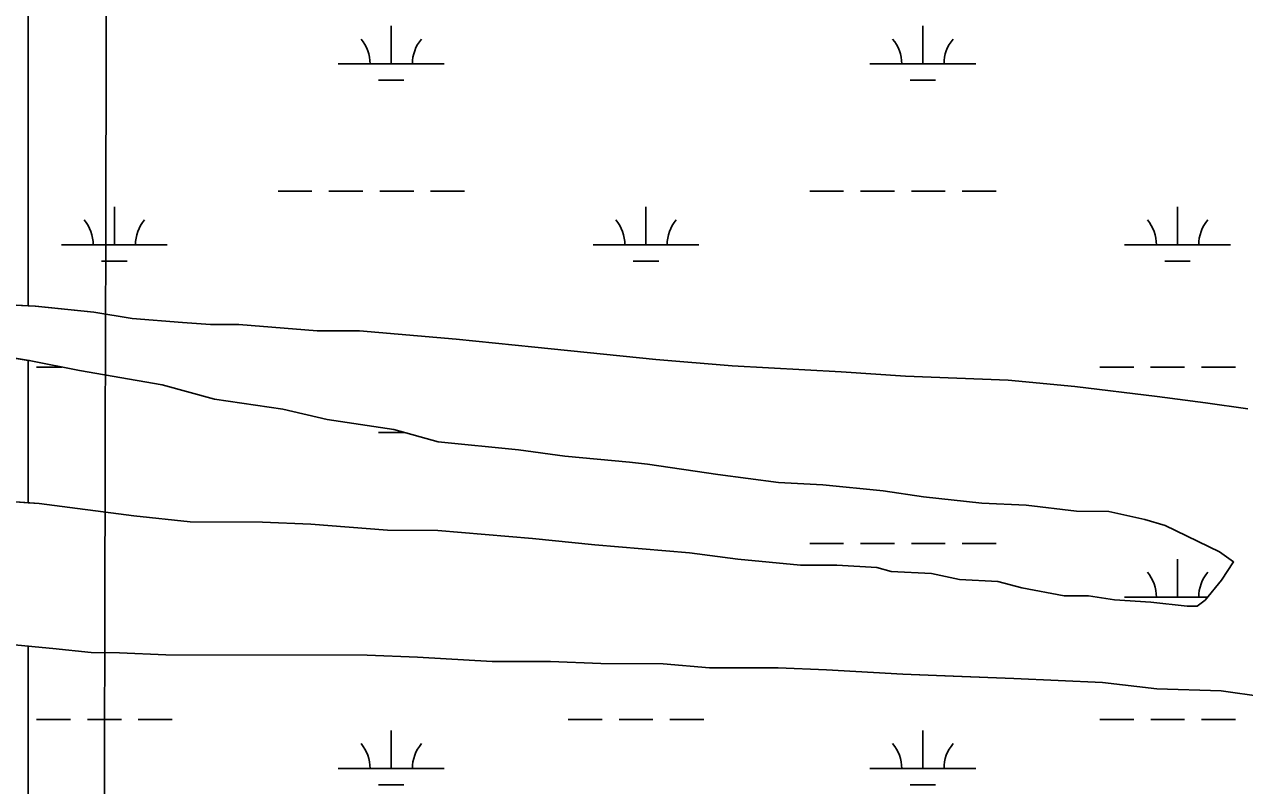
# Model space of a CAD drawing. Extents: x 3161564 to 3199464, y 849354 to 874788.
# Drawn here: x 3191866 to 3193018, y 866138 to 866857 of the extents above; entities that cross this region are included whole.
import ezdxf

# ---------------------------------------------------------------- set-up
doc = ezdxf.new("R2010")
doc.units = 0
for name, color, linetype in [('V-GRID-MAJR', 7, 'Continuous'), ('V-SITE-VEGE', 7, 'Continuous'), ('V-TOPO-SHOR', 7, 'Continuous'), ('V-WETL-SWMP', 7, 'Continuous')]:
    doc.layers.add(name, color=color, linetype=linetype)

msp = doc.modelspace()

# ---------------------------------------------------------------- linework, layer by layer
at = {"layer": 'V-GRID-MAJR'}
msp.add_spline([(3191913.7830000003, 854747.76), (3191928.768, 860808.338), (3191943.758, 866870.86), (3191958.749, 872933.425), (3191958.754, 872935.3250000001)], degree=3, dxfattribs=at)
at = {"layer": 'V-SITE-VEGE'}
for p, q in [((3191870.0160000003, 867273.7679999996), (3191870.0160000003, 866591.2489999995)), ((3191870.0160000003, 866591.2489999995), (3191876.738, 866590.9019999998)), ((3191876.738, 866590.9019999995), (3191931.887, 866585.1039999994)), ((3191931.887, 866585.1039999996), (3191968.015, 866579.3359999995)), ((3191968.015, 866579.3359999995), (3192015.558, 866575.4529999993)), ((3192015.558, 866575.4529999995), (3192042.1840000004, 866573.5059999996)), ((3192042.1840000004, 866573.5059999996), (3192068.8100000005, 866573.4629999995)), ((3192068.8100000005, 866573.4629999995), (3192142.978, 866567.6299999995)), ((3192142.978, 866567.6299999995), (3192182.918, 866567.5649999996)), ((3192182.918, 866567.5649999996), (3192274.2, 866559.8029999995)), ((3192274.2, 866559.8029999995), (3192348.3640000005, 866552.0709999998)), ((3192348.3640000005, 866552.0709999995), (3192462.466, 866540.4669999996)), ((3192462.466, 866540.4669999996), (3192534.732, 866534.6409999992)), ((3192534.732, 866534.6409999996), (3192637.429, 866528.7609999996)), ((3192637.429, 866528.7609999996), (3192698.285, 866524.8559999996)), ((3192698.285, 866524.8559999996), (3192795.278, 866520.8889999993)), ((3192795.278, 866520.8889999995), (3192858.0350000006, 866515.0779999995)), ((3192858.0350000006, 866515.0779999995), (3192936.0000000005, 866505.4359999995)), ((3192936.0000000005, 866505.4359999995), (3192981.6380000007, 866499.6549999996)), ((3192981.6380000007, 866499.6549999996), (3193021.5700000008, 866493.8819999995)), ((3191893.3150000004, 866267.5369999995), (3191870.0160000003, 866269.8309999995)), ((3191870.0160000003, 866269.8309999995), (3191870.0160000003, 865620.4659999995)), ((3191929.4470000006, 866263.6719999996), (3191893.3150000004, 866267.5369999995)), ((3191956.0730000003, 866263.6269999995), (3191929.4470000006, 866263.6719999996)), ((3191999.8170000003, 866261.6529999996), (3191956.0730000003, 866263.6269999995)), ((3192190.0120000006, 866261.3329999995), (3191999.8170000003, 866261.6529999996)), ((3192237.561, 866259.3509999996), (3192190.0120000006, 866261.3329999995)), ((3192307.9260000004, 866255.4289999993), (3192237.561, 866259.3509999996)), ((3192363.0850000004, 866255.3369999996), (3192307.9260000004, 866255.4289999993)), ((3192410.6290000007, 866253.3539999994), (3192363.0850000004, 866255.3369999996)), ((3192469.591, 866253.2579999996), (3192410.6290000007, 866253.3539999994)), ((3192513.33, 866249.3789999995), (3192469.591, 866253.2579999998)), ((3192577.9980000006, 866249.2709999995), (3192513.33, 866249.3789999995)), ((3192623.6420000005, 866247.2899999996), (3192577.9980000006, 866249.2709999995)), ((3192695.9090000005, 866243.3659999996), (3192623.6420000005, 866247.2899999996)), ((3192743.4560000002, 866241.3839999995), (3192695.9090000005, 866243.3659999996)), ((3192800.5130000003, 866239.3869999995), (3192743.4560000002, 866241.3839999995)), ((3192884.1920000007, 866235.4419999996), (3192800.5130000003, 866239.3869999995)), ((3192935.5380000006, 866229.6509999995), (3192884.1920000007, 866235.4419999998)), ((3192996.3940000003, 866227.6459999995), (3192935.5380000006, 866229.6509999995)), ((3193036.33, 866221.8719999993), (3192996.3940000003, 866227.6459999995))]:
    msp.add_line(p, q, dxfattribs=at)
for points in [[(3191838.700000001, 866592.8679999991), (3191870.016000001, 866591.248999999), (3191870.016000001, 867273.7679999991), (3191847.460000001, 867277.5669999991)], [(3191853.606000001, 866406.447999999), (3191870.016000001, 866405.248999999), (3191870.016000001, 866539.707999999), (3191787.283000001, 866553.010999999)], [(3191870.016000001, 865620.4659999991), (3191870.016000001, 866269.8309999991), (3191834.363000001, 866273.3429999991), (3191802.031000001, 866275.2989999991), (3191729.7690000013, 866283.0279999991), (3191682.235000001, 866292.6159999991), (3191623.288000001, 866300.322999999), (3191600.467000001, 866302.2649999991), (3191571.944000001, 866306.116999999), (3191549.1240000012, 866308.055999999), (3191541.515000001, 866308.0689999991), (3191416.038000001, 866340.6129999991), (3191393.2150000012, 866340.6519999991), (3191332.361000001, 866346.459999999), (3191282.933000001, 866359.8559999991), (3191229.709000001, 866378.9659999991), (3191149.850000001, 866392.412999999), (3191123.224000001, 866394.358999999), (3191062.379000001, 866405.8749999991), (3191026.255000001, 866413.540999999), (3190988.230000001, 866421.2139999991), (3190950.204000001, 866430.7889999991), (3190893.159000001, 866438.4909999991)]]:
    msp.add_lwpolyline(points, dxfattribs=at)
msp.add_lwpolyline([(3191870.016000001, 866405.248999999), (3191880.230000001, 866404.5029999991), (3191969.605000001, 866392.939999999), (3192022.851000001, 866387.143999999), (3192091.321000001, 866387.028999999), (3192136.9650000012, 866385.050999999), (3192209.231000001, 866379.2239999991), (3192256.779000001, 866379.143999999), (3192346.160000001, 866371.386999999), (3192405.112000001, 866365.5809999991), (3192494.493000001, 866357.822999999), (3192540.130000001, 866352.040999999), (3192599.082000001, 866346.234999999), (3192633.318000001, 866346.175999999), (3192671.354000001, 866344.211999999), (3192684.662000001, 866340.385999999), (3192722.697000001, 866338.4199999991), (3192749.315000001, 866332.6669999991), (3192785.450000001, 866330.7069999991), (3192808.265000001, 866324.962999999), (3192848.192000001, 866317.2889999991), (3192871.017000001, 866317.2499999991), (3192895.737000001, 866313.403999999), (3192929.969000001, 866311.4459999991), (3192964.197000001, 866307.582999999), (3192973.708000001, 866307.5669999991), (3192981.325000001, 866313.2599999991), (3192996.572000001, 866332.2559999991), (3193008.012000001, 866349.351999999), (3192994.717000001, 866358.885999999), (3192943.406000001, 866383.6969999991), (3192924.3940000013, 866389.435999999), (3192890.170000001, 866397.1009999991), (3192859.739000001, 866397.1529999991), (3192812.199000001, 866402.937999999), (3192770.358000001, 866404.9099999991), (3192715.212000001, 866410.707999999), (3192677.180000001, 866416.476999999), (3192620.131000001, 866422.2819999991), (3192578.291000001, 866424.251999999), (3192521.246000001, 866431.9559999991), (3192454.692000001, 866441.577999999), (3192437.577000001, 866443.506999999), (3192376.722000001, 866449.314999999), (3192332.987000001, 866455.094999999), (3192256.921000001, 866462.8319999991), (3192215.098000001, 866474.312999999), (3192152.348000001, 866483.927999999), (3192110.5190000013, 866493.508999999), (3192045.868000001, 866503.1259999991), (3191996.440000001, 866516.523999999), (3191918.480000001, 866529.966999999), (3191870.946000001, 866539.557999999), (3191870.016000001, 866539.707999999)], close=True, dxfattribs=at)
at = {"layer": 'V-TOPO-SHOR'}
for p, q in [((3191838.7129338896, 866592.8751783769), (3191876.7488744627, 866590.9091354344)), ((3191876.7488744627, 866590.9091354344), (3191931.8967917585, 866585.1100756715)), ((3191931.8967917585, 866585.1100756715), (3191968.0247398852, 866579.3440381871)), ((3191968.0247398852, 866579.3440381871), (3192015.567667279, 866575.4599857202)), ((3192015.567667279, 866575.4599857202), (3192042.19262635, 866573.5129561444)), ((3192042.19262635, 866573.5129561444), (3192068.8195831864, 866573.4689249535)), ((3192068.8195831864, 866573.4689249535), (3192142.9874696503, 866567.6378429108)), ((3192142.9874696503, 866567.6378429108), (3192182.9284049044, 866567.5707961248)), ((3192182.9284049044, 866567.5707961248), (3192274.2102658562, 866559.8096956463)), ((3191870.9569440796, 866539.5651857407), (3191787.293064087, 866553.01927246)), ((3192274.2102658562, 866559.8096956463), (3192348.375154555, 866552.0776152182)), ((3192348.375154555, 866552.0776152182), (3192462.473982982, 866540.4734912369)), ((3191918.490878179, 866529.97513812), (3191870.9569440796, 866539.5651857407)), ((3192462.473982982, 866540.4734912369), (3192534.7398725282, 866534.6464114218)), ((3191996.448767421, 866516.5310580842), (3191918.490878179, 866529.97513812)), ((3192534.7398725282, 866534.6464114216), (3192637.436712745, 866528.7682959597)), ((3192637.436712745, 866528.7682959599), (3192698.293618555, 866524.8622278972)), ((3192045.8777029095, 866503.1340114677), (3191996.448767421, 866516.5310580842)), ((3192698.293618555, 866524.8622278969), (3192795.287465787, 866520.8951175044)), ((3192795.287465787, 866520.8951175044), (3192858.0433707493, 866515.0840488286)), ((3192858.0433707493, 866515.0840488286), (3192936.0082555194, 866505.4429655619)), ((3192110.529609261, 866493.5149437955), (3192045.8777029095, 866503.1340114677)), ((3192936.0082555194, 866505.4429655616), (3192981.6461882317, 866499.659916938)), ((3192152.3565526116, 866483.9349028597), (3192110.529609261, 866493.5149437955)), ((3192981.6461882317, 866499.6599169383), (3193021.578130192, 866493.8868749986)), ((3192215.1064620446, 866474.319837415), (3192152.3565526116, 866483.9349028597)), ((3192256.9304076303, 866462.8377980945), (3192215.1064620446, 866474.319837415)), ((3192332.9962932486, 866455.1017154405), (3192256.9304076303, 866462.8377980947)), ((3192376.7322290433, 866449.3226690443), (3192332.9962932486, 866455.1017154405)), ((3192437.586137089, 866443.5146025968), (3192376.7322290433, 866449.322669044)), ((3192454.7001115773, 866441.5835841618), (3192437.586137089, 866443.5146025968)), ((3192521.254014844, 866431.962514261), (3192454.7001115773, 866441.583584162)), ((3192578.2999312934, 866424.2584538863), (3192521.254014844, 866431.962514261)), ((3192620.1398657, 866422.2864064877), (3192578.2999312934, 866424.2584538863)), ((3192677.189779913, 866416.4843444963), (3192620.1398657, 866422.2864064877)), ((3192715.2197249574, 866410.7143047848), (3192677.189779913, 866416.4843444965)), ((3192770.3676422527, 866404.9162450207), (3192715.2197249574, 866410.7143047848)), ((3191853.6161283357, 866406.4553188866), (3191880.240087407, 866404.5092893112)), ((3191880.240087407, 866404.5092893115), (3191969.6139559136, 866392.9471942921)), ((3192812.207576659, 866402.9441976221), (3192770.3676422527, 866404.9162450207)), ((3192859.7475062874, 866397.1581467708), (3192812.207576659, 866402.9441976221)), ((3191969.6139559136, 866392.9471942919), (3192022.8598762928, 866387.1511367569)), ((3192022.8598762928, 866387.1511367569), (3192091.3307652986, 866387.0370565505)), ((3192890.1794569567, 866397.1071111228), (3192859.7475062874, 866397.1581467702)), ((3192924.4024104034, 866389.4410774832), (3192890.1794569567, 866397.1071111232)), ((3192943.412386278, 866383.7040600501), (3192924.4024104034, 866389.4410774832)), ((3192091.3307652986, 866387.0370565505), (3192136.974693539, 866385.0580046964)), ((3192136.974693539, 866385.0580046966), (3192209.2405830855, 866379.2309248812)), ((3192209.2405830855, 866379.230924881), (3192256.789506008, 866379.1508691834)), ((3192256.789506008, 866379.1508691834), (3192346.1703700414, 866371.3927709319)), ((3192994.724332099, 866358.8920208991), (3192943.412386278, 866383.7040600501)), ((3192346.1703700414, 866371.3927709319), (3192405.1212811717, 866365.5877067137)), ((3192405.1212811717, 866365.5877067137), (3192494.5011452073, 866357.8296084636)), ((3192494.5011452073, 866357.8296084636), (3192540.139077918, 866352.0475598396)), ((3193008.021321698, 866349.3590133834), (3192994.7243320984, 866358.8920208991)), ((3192540.139077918, 866352.0475598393), (3192599.090989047, 866346.2424956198)), ((3192599.090989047, 866346.2424956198), (3192633.3269335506, 866346.1844555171)), ((3192633.3269335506, 866346.1844555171), (3192671.3628741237, 866344.2184125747)), ((3192671.3628741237, 866344.2184125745), (3192684.669857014, 866340.3924002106)), ((3192996.5813603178, 866332.2610412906), (3193008.021321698, 866349.3590133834)), ((3192684.669857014, 866340.3924002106), (3192722.7067975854, 866338.426357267)), ((3192722.7067975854, 866338.426357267), (3192749.3247611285, 866332.6763309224)), ((3192749.3247611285, 866332.6763309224), (3192785.4587047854, 866330.7132902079)), ((3192785.4587047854, 866330.7132902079), (3192808.272674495, 866324.9692683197)), ((3192981.3334073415, 866313.2670752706), (3192996.5813603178, 866332.2610412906)), ((3192808.272674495, 866324.9692683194), (3192848.2016186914, 866317.294227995)), ((3192848.2016186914, 866317.2942279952), (3192871.025581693, 866317.2562012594)), ((3192871.025581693, 866317.2562012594), (3192895.7445460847, 866313.4101755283)), ((3192895.7445460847, 866313.410175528), (3192929.977492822, 866311.4511370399)), ((3192929.977492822, 866311.4511370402), (3192964.206441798, 866307.5891001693)), ((3192964.206441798, 866307.5891001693), (3192973.716426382, 866307.5730890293)), ((3192973.716426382, 866307.5730890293), (3192981.3334073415, 866313.2670752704)), ((3191893.324226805, 866267.5443900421), (3191834.373315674, 866273.3494542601)), ((3191929.4561726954, 866263.6793509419), (3191893.324226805, 866267.5443900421)), ((3191956.0831295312, 866263.635319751), (3191929.4561726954, 866263.6793509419)), ((3191999.826060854, 866261.6592701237), (3191956.0831295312, 866263.635319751)), ((3192190.0227525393, 866261.3400473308), (3191999.826060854, 866261.6592701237)), ((3192237.569677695, 866259.3579932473), (3192190.0227525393, 866261.3400473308)), ((3192307.935568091, 866255.4359140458), (3192237.569677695, 866259.3579932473)), ((3192363.093478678, 866255.3438494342), (3192307.935568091, 866255.4359140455)), ((3192410.6394038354, 866253.361795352), (3192363.093478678, 866255.3438494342)), ((3192469.600308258, 866253.2627262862), (3192410.6394038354, 866253.361795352)), ((3192513.3392418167, 866249.3856782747), (3192469.600308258, 866253.2627262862)), ((3192578.00613699, 866249.2766025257), (3192513.3392418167, 866249.3856782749)), ((3192623.6510652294, 866247.2975506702), (3192578.00613699, 866249.2766025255)), ((3192695.918952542, 866243.3724692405), (3192623.6510652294, 866247.2975506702)), ((3192743.465877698, 866241.3904151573), (3192695.918952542, 866243.3724692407)), ((3192800.5217874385, 866239.3933499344), (3192743.465877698, 866241.3904151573)), ((3192884.2016562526, 866235.4482551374), (3192800.5217874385, 866239.3933499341)), ((3192935.5455797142, 866229.6561998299), (3192884.2016562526, 866235.4482551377)), ((3192996.4054832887, 866227.6521301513), (3192935.5455797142, 866229.6561998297)), ((3193036.33742525, 866221.8790882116), (3192996.4054832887, 866227.6521301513))]:
    msp.add_line(p, q, dxfattribs=at)
at = {"layer": 'V-WETL-SWMP'}
for p, q in [((3192212.7936695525, 866819.5883474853), (3192212.7936273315, 866855.5883322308)), ((3192714.7012622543, 866819.5883474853), (3192714.7012200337, 866855.5883322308)), ((3192162.7937101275, 866819.5883474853), (3192262.793628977, 866819.588347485)), ((3192664.7013028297, 866819.5883474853), (3192764.7012216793, 866819.588347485)), ((3192200.793697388, 866804.1573540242), (3192224.7936779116, 866804.1573540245)), ((3192702.7012900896, 866804.1573540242), (3192726.701270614, 866804.1573540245)), ((3192105.9498970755, 866699.5173983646), (3192137.9498711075, 866699.5173983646)), ((3192153.949858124, 866699.5173983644), (3192185.949832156, 866699.5173983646)), ((3192201.949819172, 866699.5173983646), (3192233.9497932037, 866699.5173983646)), ((3192249.9497802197, 866699.5173983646), (3192281.9497542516, 866699.5173983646)), ((3192607.8574897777, 866699.5173983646), (3192639.8574638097, 866699.5173983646)), ((3192655.8574508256, 866699.5173983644), (3192687.8574248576, 866699.5173983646)), ((3192703.857411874, 866699.5173983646), (3192735.857385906, 866699.5173983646)), ((3192751.857372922, 866699.5173983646), (3192783.857346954, 866699.5173983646)), ((3191951.358082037, 866648.7754198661), (3191951.3580398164, 866684.7754046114)), ((3192453.2656747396, 866648.7754198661), (3192453.2656325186, 866684.7754046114)), ((3192955.1732674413, 866648.7754198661), (3192955.1732252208, 866684.7754046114)), ((3191901.358122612, 866648.7754198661), (3192001.3580414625, 866648.7754198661)), ((3192403.265715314, 866648.7754198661), (3192503.265634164, 866648.7754198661)), ((3192905.1733080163, 866648.7754198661), (3193005.173226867, 866648.7754198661)), ((3191939.358109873, 866633.3444264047), (3191963.3580903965, 866633.3444264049)), ((3192441.265702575, 866633.3444264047), (3192465.2656830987, 866633.3444264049)), ((3192943.1732952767, 866633.3444264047), (3192967.173275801, 866633.3444264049)), ((3191838.7129338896, 866592.8751783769), (3191876.7488744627, 866590.9091354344)), ((3191876.7488744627, 866590.9091354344), (3191931.8967917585, 866585.1100756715)), ((3191931.8967917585, 866585.1100756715), (3191968.0247398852, 866579.3440381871)), ((3191968.0247398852, 866579.3440381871), (3192015.567667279, 866575.4599857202)), ((3192015.567667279, 866575.4599857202), (3192042.19262635, 866573.5129561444)), ((3192042.19262635, 866573.5129561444), (3192068.8195831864, 866573.4689249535)), ((3192068.8195831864, 866573.4689249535), (3192142.9874696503, 866567.6378429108)), ((3192142.9874696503, 866567.6378429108), (3192182.9284049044, 866567.5707961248)), ((3192182.9284049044, 866567.5707961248), (3192274.2102658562, 866559.8096956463)), ((3191870.9569440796, 866539.5651857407), (3191787.293064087, 866553.01927246)), ((3192274.2102658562, 866559.8096956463), (3192348.375154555, 866552.0776152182)), ((3192348.375154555, 866552.0776152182), (3192462.473982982, 866540.4734912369)), ((3191918.490878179, 866529.97513812), (3191870.9569440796, 866539.5651857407)), ((3192462.473982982, 866540.4734912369), (3192534.7398725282, 866534.6464114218)), ((3191877.9502769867, 866533.3434687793), (3191901.795444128, 866533.3434687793)), ((3191996.448767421, 866516.5310580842), (3191918.490878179, 866529.97513812)), ((3192534.7398725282, 866534.6464114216), (3192637.436712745, 866528.7682959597)), ((3192637.436712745, 866528.7682959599), (3192698.293618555, 866524.8622278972)), ((3192881.765462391, 866533.3434687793), (3192913.765436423, 866533.3434687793)), ((3192929.765423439, 866533.3434687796), (3192961.765397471, 866533.3434687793)), ((3192977.765384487, 866533.3434687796), (3193009.765358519, 866533.3434687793)), ((3192045.8777029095, 866503.1340114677), (3191996.448767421, 866516.5310580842)), ((3192698.293618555, 866524.8622278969), (3192795.287465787, 866520.8951175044)), ((3192795.287465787, 866520.8951175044), (3192858.0433707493, 866515.0840488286)), ((3192858.0433707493, 866515.0840488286), (3192936.0082555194, 866505.4429655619)), ((3192110.529609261, 866493.5149437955), (3192045.8777029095, 866503.1340114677)), ((3192936.0082555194, 866505.4429655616), (3192981.6461882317, 866499.659916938)), ((3192152.3565526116, 866483.9349028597), (3192110.529609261, 866493.5149437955)), ((3192981.6461882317, 866499.6599169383), (3193021.578130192, 866493.8868749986)), ((3192215.1064620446, 866474.319837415), (3192152.3565526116, 866483.9349028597)), ((3192200.7940875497, 866471.4824949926), (3192224.7940680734, 866471.4824949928)), ((3192256.9304076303, 866462.8377980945), (3192215.1064620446, 866474.319837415)), ((3192332.9962932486, 866455.1017154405), (3192256.9304076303, 866462.8377980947)), ((3192376.7322290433, 866449.3226690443), (3192332.9962932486, 866455.1017154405)), ((3192437.586137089, 866443.5146025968), (3192376.7322290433, 866449.322669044)), ((3192454.7001115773, 866441.5835841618), (3192437.586137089, 866443.5146025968)), ((3192521.254014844, 866431.962514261), (3192454.7001115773, 866441.583584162)), ((3192578.2999312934, 866424.2584538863), (3192521.254014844, 866431.962514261)), ((3192620.1398657, 866422.2864064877), (3192578.2999312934, 866424.2584538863)), ((3192677.189779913, 866416.4843444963), (3192620.1398657, 866422.2864064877)), ((3192715.2197249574, 866410.7143047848), (3192677.189779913, 866416.4843444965)), ((3192770.3676422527, 866404.9162450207), (3192715.2197249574, 866410.7143047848)), ((3191853.6161283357, 866406.4553188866), (3191880.240087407, 866404.5092893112)), ((3191880.240087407, 866404.5092893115), (3191969.6139559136, 866392.9471942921)), ((3192812.207576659, 866402.9441976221), (3192770.3676422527, 866404.9162450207)), ((3192859.7475062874, 866397.1581467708), (3192812.207576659, 866402.9441976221)), ((3191969.6139559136, 866392.9471942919), (3192022.8598762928, 866387.1511367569)), ((3192022.8598762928, 866387.1511367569), (3192091.3307652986, 866387.0370565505)), ((3192890.1794569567, 866397.1071111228), (3192859.7475062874, 866397.1581467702)), ((3192924.4024104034, 866389.4410774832), (3192890.1794569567, 866397.1071111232)), ((3192943.412386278, 866383.7040600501), (3192924.4024104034, 866389.4410774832)), ((3192091.3307652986, 866387.0370565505), (3192136.974693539, 866385.0580046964)), ((3192136.974693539, 866385.0580046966), (3192209.2405830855, 866379.2309248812)), ((3192209.2405830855, 866379.230924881), (3192256.789506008, 866379.1508691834)), ((3192256.789506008, 866379.1508691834), (3192346.1703700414, 866371.3927709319)), ((3192994.724332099, 866358.8920208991), (3192943.412386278, 866383.7040600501)), ((3192346.1703700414, 866371.3927709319), (3192405.1212811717, 866365.5877067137)), ((3192405.1212811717, 866365.5877067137), (3192494.5011452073, 866357.8296084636)), ((3192607.8578799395, 866366.8425393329), (3192639.8578539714, 866366.8425393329)), ((3192655.857840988, 866366.8425393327), (3192687.85781502, 866366.8425393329)), ((3192703.8578020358, 866366.8425393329), (3192735.8577760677, 866366.8425393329)), ((3192751.8577630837, 866366.8425393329), (3192783.857737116, 866366.8425393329)), ((3192494.5011452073, 866357.8296084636), (3192540.139077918, 866352.0475598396)), ((3193008.021321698, 866349.3590133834), (3192994.7243320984, 866358.8920208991)), ((3192540.139077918, 866352.0475598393), (3192599.090989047, 866346.2424956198)), ((3192599.090989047, 866346.2424956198), (3192633.3269335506, 866346.1844555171)), ((3192633.3269335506, 866346.1844555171), (3192671.3628741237, 866344.2184125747)), ((3192671.3628741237, 866344.2184125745), (3192684.669857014, 866340.3924002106)), ((3192955.1736576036, 866316.1005608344), (3192955.173615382, 866352.1005455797)), ((3192996.5813603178, 866332.2610412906), (3193008.021321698, 866349.3590133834)), ((3192684.669857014, 866340.3924002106), (3192722.7067975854, 866338.426357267)), ((3192722.7067975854, 866338.426357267), (3192749.3247611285, 866332.6763309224)), ((3192749.3247611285, 866332.6763309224), (3192785.4587047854, 866330.7132902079)), ((3192785.4587047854, 866330.7132902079), (3192808.272674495, 866324.9692683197)), ((3192981.3334073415, 866313.2670752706), (3192996.5813603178, 866332.2610412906)), ((3192808.272674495, 866324.9692683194), (3192848.2016186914, 866317.294227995)), ((3192848.2016186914, 866317.2942279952), (3192871.025581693, 866317.2562012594)), ((3192871.025581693, 866317.2562012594), (3192895.7445460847, 866313.4101755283)), ((3192895.7445460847, 866313.410175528), (3192929.977492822, 866311.4511370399)), ((3192905.1736981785, 866316.1005608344), (3192983.6080694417, 866316.1005608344)), ((3192929.977492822, 866311.4511370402), (3192964.206441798, 866307.5891001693)), ((3192964.206441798, 866307.5891001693), (3192973.716426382, 866307.5730890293)), ((3192973.716426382, 866307.5730890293), (3192981.3334073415, 866313.2670752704)), ((3191893.324226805, 866267.5443900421), (3191834.373315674, 866273.3494542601)), ((3191929.4561726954, 866263.6793509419), (3191893.324226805, 866267.5443900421)), ((3191956.0831295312, 866263.635319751), (3191929.4561726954, 866263.6793509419)), ((3191999.826060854, 866261.6592701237), (3191956.0831295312, 866263.635319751)), ((3192190.0227525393, 866261.3400473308), (3191999.826060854, 866261.6592701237)), ((3192237.569677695, 866259.3579932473), (3192190.0227525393, 866261.3400473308)), ((3192307.935568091, 866255.4359140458), (3192237.569677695, 866259.3579932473)), ((3192363.093478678, 866255.3438494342), (3192307.935568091, 866255.4359140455)), ((3192410.6394038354, 866253.361795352), (3192363.093478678, 866255.3438494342)), ((3192469.600308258, 866253.2627262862), (3192410.6394038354, 866253.361795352)), ((3192513.3392418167, 866249.3856782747), (3192469.600308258, 866253.2627262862)), ((3192578.00613699, 866249.2766025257), (3192513.3392418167, 866249.3856782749)), ((3192623.6510652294, 866247.2975506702), (3192578.00613699, 866249.2766025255)), ((3192695.918952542, 866243.3724692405), (3192623.6510652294, 866247.2975506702)), ((3192743.465877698, 866241.3904151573), (3192695.918952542, 866243.3724692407)), ((3192800.5217874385, 866239.3933499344), (3192743.465877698, 866241.3904151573)), ((3192884.2016562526, 866235.4482551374), (3192800.5217874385, 866239.3933499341)), ((3192935.5455797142, 866229.6561998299), (3192884.2016562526, 866235.4482551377)), ((3192996.4054832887, 866227.6521301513), (3192935.5455797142, 866229.6561998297)), ((3193036.33742525, 866221.8790882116), (3192996.4054832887, 866227.6521301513)), ((3191877.9506671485, 866200.6686097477), (3191909.950641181, 866200.6686097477)), ((3191925.950628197, 866200.6686097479), (3191957.9506022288, 866200.6686097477)), ((3191973.9505892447, 866200.6686097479), (3192005.9505632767, 866200.6686097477)), ((3192379.8582598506, 866200.6686097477), (3192411.858233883, 866200.6686097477)), ((3192427.8582208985, 866200.6686097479), (3192459.8581949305, 866200.6686097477)), ((3192475.858181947, 866200.6686097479), (3192507.858155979, 866200.6686097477)), ((3192881.7658525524, 866200.6686097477), (3192913.765826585, 866200.6686097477)), ((3192929.7658136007, 866200.6686097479), (3192961.765787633, 866200.6686097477)), ((3192977.7657746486, 866200.6686097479), (3193009.7657486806, 866200.6686097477)), ((3192212.794449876, 866154.2386294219), (3192212.7944076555, 866190.2386141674)), ((3192714.7020425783, 866154.2386294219), (3192714.702000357, 866190.2386141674)), ((3192162.7944904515, 866154.2386294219), (3192262.794409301, 866154.2386294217)), ((3192664.702083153, 866154.2386294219), (3192764.7020020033, 866154.2386294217)), ((3192200.794477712, 866138.8076359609), (3192224.794458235, 866138.8076359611)), ((3192702.7020704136, 866138.8076359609), (3192726.702050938, 866138.8076359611))]:
    msp.add_line(p, q, dxfattribs=at)
for centre, radius, start, end in [((3192157.5507777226, 866820.0631504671), 35.24628790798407, 359.2281796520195, 40.77183798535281), ((3192268.036560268, 866820.0631504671), 35.246287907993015, 139.22817724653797, 180.7718355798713), ((3192659.4583704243, 866820.0631504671), 35.24628790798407, 359.2281796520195, 40.77183798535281), ((3192769.94415297, 866820.0631504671), 35.246287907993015, 139.22817724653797, 180.7718355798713), ((3191896.1151902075, 866649.2502228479), 35.24628790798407, 359.2281796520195, 40.77183798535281), ((3192006.600972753, 866649.2502228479), 35.246287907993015, 139.22817724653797, 180.7718355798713), ((3192398.0227829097, 866649.2502228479), 35.24628790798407, 359.2281796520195, 40.77183798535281), ((3192508.5085654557, 866649.2502228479), 35.246287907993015, 139.22817724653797, 180.7718355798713), ((3192899.930375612, 866649.2502228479), 35.24628790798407, 359.2281796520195, 40.77183798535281), ((3193010.4161581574, 866649.2502228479), 35.246287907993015, 139.22817724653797, 180.7718355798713), ((3192899.9307657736, 866316.5753638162), 35.24628790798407, 359.2281796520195, 40.77183798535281), ((3193010.4165483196, 866316.5753638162), 35.246287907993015, 139.22817724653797, 180.7718355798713), ((3192157.551558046, 866154.7134324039), 35.24628790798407, 359.2281796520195, 40.77183798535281), ((3192268.037340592, 866154.7134324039), 35.246287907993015, 139.22817724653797, 180.7718355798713), ((3192659.4591507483, 866154.7134324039), 35.24628790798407, 359.2281796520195, 40.77183798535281), ((3192769.944933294, 866154.7134324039), 35.246287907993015, 139.22817724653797, 180.7718355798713)]:
    msp.add_arc(centre, radius, start, end, dxfattribs=at)

doc.saveas('drawing.dxf')
